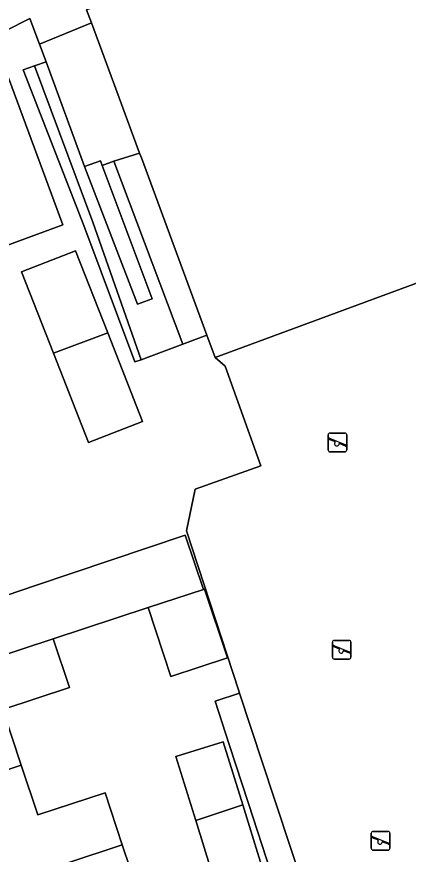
# Model space of a CAD drawing. Extents: x 159371 to 159986, y 382987 to 383597.
# Drawn here: x 159573.47 to 159594.32, y 383388.85 to 383433.49 of the extents above; entities that cross this region are included whole.
import ezdxf

# ---------------------------------------------------------------- set-up
doc = ezdxf.new("R2010")
doc.units = 0
for name, color, linetype in [('IMGEO_Erf', 7, 'Continuous'), ('IMGEO_Groenvoorziening', 7, 'Continuous'), ('IMGEO_Pand', 7, 'Continuous'), ('IMGEO_Speelvoorziening', 7, 'Continuous'), ('IMGEO_Terreindeel_zand', 7, 'Continuous'), ('IMGEO_Voetpad_open', 7, 'Continuous')]:
    doc.layers.add(name, color=color, linetype=linetype)

msp = doc.modelspace()

# ---------------------------------------------------------------- linework, layer by layer
at = {"layer": 'IMGEO_Erf'}
for points in [[(159584.036, 383397.01), (159585.332, 383397.435), (159585.292, 383397.557), (159582.503, 383406.079), (159582.965, 383408.3), (159586.465, 383409.556), (159584.57, 383414.863), (159584.038, 383415.324), (159583.6, 383416.51), (159583.461, 383416.458), (159582.314, 383416.031), (159580.606, 383415.398), (159580.09, 383415.207), (159579.751, 383415.091), (159577.048, 383422.36), (159573.803, 383430.664), (159574.411, 383430.88), (159575.036, 383431.079), (159574.685, 383432.035), (159574.158, 383433.388), (159555.644, 383424.01)], [(159570.539, 383401.84), (159574.474, 383403.17), (159582.433, 383405.86), (159583.413, 383402.963), (159583.478, 383402.984), (159584.689, 383399.309), (159581.68, 383398.317), (159580.469, 383401.992), (159575.413, 383400.333), (159576.272, 383397.737), (159572.725, 383396.563), (159573.708, 383393.591), (159574.585, 383390.942), (159578.171, 383392.129), (159579.092, 383389.349), (159579.893, 383386.929)], [(159586.998, 383387.894), (159585.807, 383391.559), (159584.786, 383394.703), (159584.036, 383397.01)]]:
    msp.add_lwpolyline(points, dxfattribs=at)
for points in [[(159572.888, 383421.282), (159569.993, 383429.116), (159573.028, 383430.237), (159575.922, 383422.403)], [(159575.425, 383415.565), (159573.726, 383419.891), (159576.598, 383421.019), (159578.317, 383416.644), (159580.172, 383411.92), (159577.299, 383410.792)], [(159581.945, 383394.063), (159584.462, 383394.841), (159585.504, 383391.475), (159587.159, 383386.125), (159584.64, 383385.347), (159583.002, 383390.645)]]:
    msp.add_lwpolyline(points, close=True, dxfattribs=at)
at = {"layer": 'IMGEO_Groenvoorziening'}
for points in [[(159574.411, 383430.88), (159573.803, 383430.664), (159577.048, 383422.36), (159579.751, 383415.091), (159580.09, 383415.207), (159577.526, 383422.534)], [(159580.107, 383425.961), (159580.009, 383426.225), (159578.648, 383425.785), (159582.314, 383416.031), (159583.461, 383416.458), (159583.6, 383416.51)], [(159578.021, 383425.563), (159577.928, 383425.81), (159577.084, 383425.508), (159579.901, 383418.162), (159580.687, 383418.45)]]:
    msp.add_lwpolyline(points, close=True, dxfattribs=at)
at = {"layer": 'IMGEO_Pand'}
for points in [[(159600.198, 383437.135), (159599.274, 383439.635), (159598.465, 383441.825), (159594.504, 383440.339), (159593.71, 383442.455), (159588.349, 383440.443), (159589.143, 383438.327), (159587.027, 383437.535), (159577.192, 383433.853), (159577.449, 383433.158), (159578.925, 383429.163), (159580.009, 383426.225), (159580.107, 383425.961), (159583.6, 383416.51), (159584.038, 383415.324), (159605.347, 383423.196)], [(159572.888, 383421.282), (159575.922, 383422.403), (159573.028, 383430.237), (159569.993, 383429.116)], [(159575.425, 383415.565), (159578.317, 383416.644), (159576.598, 383421.019), (159573.726, 383419.891)], [(159575.425, 383415.565), (159577.299, 383410.792), (159580.172, 383411.92), (159578.317, 383416.644)], [(159580.469, 383401.992), (159583.413, 383402.963), (159582.433, 383405.86), (159574.474, 383403.17), (159570.539, 383401.84), (159568.76, 383407.104), (159560.057, 383404.174), (159560.838, 383401.864), (159561.52, 383402.095), (159562.714, 383398.559), (159563.358, 383398.777), (159564.083, 383396.595), (159575.413, 383400.333)], [(159583.478, 383402.984), (159583.413, 383402.963), (159580.469, 383401.992), (159581.68, 383398.317), (159584.689, 383399.309)], [(159573.708, 383393.591), (159572.725, 383396.563), (159576.272, 383397.737), (159575.413, 383400.333), (159564.083, 383396.595), (159563.437, 383396.381), (159564.233, 383393.975), (159563.861, 383393.234), (159564.437, 383391.494), (159565.12, 383391.353), (159565.302, 383390.804)], [(159583.002, 383390.645), (159585.504, 383391.475), (159584.462, 383394.841), (159581.945, 383394.063)], [(159573.708, 383393.591), (159565.302, 383390.804), (159565.421, 383390.443), (159565.074, 383389.751), (159565.606, 383388.143), (159566.32, 383387.784), (159567.116, 383385.379), (159579.092, 383389.349), (159578.171, 383392.129), (159574.585, 383390.942)], [(159585.504, 383391.475), (159583.002, 383390.645), (159584.64, 383385.347), (159587.159, 383386.125)], [(159577.389, 383382.758), (159576.392, 383385.77), (159579.893, 383386.929), (159579.092, 383389.349), (159567.116, 383385.379), (159567.898, 383383.017), (159567.557, 383382.338), (159568.1, 383380.7), (159568.727, 383380.384), (159568.875, 383379.936)]]:
    msp.add_lwpolyline(points, close=True, dxfattribs=at)
at = {"layer": 'IMGEO_Speelvoorziening'}
for p, q in [((159590.058, 383410.396), (159590.058, 383411.196)), ((159590.058, 383411.196), (159590.058, 383410.396)), ((159590.158, 383411.296), (159590.948, 383411.296)), ((159590.948, 383411.296), (159590.158, 383411.296)), ((159591.048, 383411.196), (159591.048, 383410.396)), ((159591.048, 383410.396), (159591.048, 383411.196)), ((159590.441, 383410.824), (159590.102, 383410.961)), ((159590.127, 383411.021), (159591.003, 383410.668)), ((159590.979, 383410.608), (159590.639, 383410.745)), ((159590.948, 383410.296), (159590.158, 383410.296)), ((159590.158, 383410.296), (159590.948, 383410.296)), ((159590.285, 383399.35), (159590.285, 383400.15)), ((159590.285, 383400.15), (159590.285, 383399.35)), ((159590.354, 383399.975), (159591.23, 383399.622)), ((159590.385, 383400.25), (159591.175, 383400.25)), ((159591.175, 383400.25), (159590.385, 383400.25)), ((159591.275, 383400.15), (159591.275, 383399.35)), ((159591.275, 383399.35), (159591.275, 383400.15)), ((159590.668, 383399.778), (159590.329, 383399.915)), ((159591.206, 383399.562), (159590.866, 383399.699)), ((159591.175, 383399.25), (159590.385, 383399.25)), ((159590.385, 383399.25), (159591.175, 383399.25)), ((159592.353, 383389.165), (159592.353, 383389.965)), ((159592.353, 383389.965), (159592.353, 383389.165)), ((159592.736, 383389.593), (159592.397, 383389.73)), ((159592.422, 383389.79), (159593.298, 383389.437)), ((159592.453, 383390.065), (159593.243, 383390.065)), ((159593.243, 383390.065), (159592.453, 383390.065)), ((159593.343, 383389.965), (159593.343, 383389.165)), ((159593.343, 383389.165), (159593.343, 383389.965)), ((159593.274, 383389.377), (159592.934, 383389.514)), ((159593.243, 383389.065), (159592.453, 383389.065)), ((159592.453, 383389.065), (159593.243, 383389.065))]:
    msp.add_line(p, q, dxfattribs=at)
for centre, radius, start, end in [((159590.158, 383411.196), 0.1, 90, 180), ((159590.158, 383411.196), 0.1, 90, 180), ((159590.948, 383411.196), 0.1, 0, 90), ((159590.948, 383411.196), 0.1, 360, 90), ((159590.115, 383410.991), 0.0327, 68.078, 248.078), ((159590.52, 383410.734), 0.12, 130.9928, 5.1632), ((159590.991, 383410.638), 0.0327, 248.078, 68.078), ((159590.158, 383410.396), 0.1, 180, 270), ((159590.158, 383410.396), 0.1, 180, 270), ((159590.948, 383410.396), 0.1, 270, 0), ((159590.948, 383410.396), 0.1, 270, 0), ((159590.385, 383400.15), 0.1, 90, 180), ((159590.385, 383400.15), 0.1, 90, 180), ((159590.342, 383399.945), 0.0327, 68.078, 248.078), ((159591.175, 383400.15), 0.1, 0, 90), ((159591.175, 383400.15), 0.1, 360, 90), ((159590.747, 383399.688), 0.12, 130.9928, 5.1632), ((159591.218, 383399.592), 0.0327, 248.078, 68.078), ((159590.385, 383399.35), 0.1, 180, 270), ((159590.385, 383399.35), 0.1, 180, 270), ((159591.175, 383399.35), 0.1, 270, 0), ((159591.175, 383399.35), 0.1, 270, 0), ((159592.453, 383389.965), 0.1, 90, 180), ((159592.453, 383389.965), 0.1, 90, 180), ((159592.41, 383389.76), 0.0327, 68.078, 248.078), ((159593.243, 383389.965), 0.1, 0, 90), ((159593.243, 383389.965), 0.1, 360, 90), ((159592.815, 383389.503), 0.12, 130.9928, 5.1632), ((159593.286, 383389.407), 0.0327, 248.078, 68.078), ((159592.453, 383389.165), 0.1, 180, 270), ((159592.453, 383389.165), 0.1, 180, 270), ((159593.243, 383389.165), 0.1, 270, 0), ((159593.243, 383389.165), 0.1, 270, 0)]:
    msp.add_arc(centre, radius, start, end, dxfattribs=at)
at = {"layer": 'IMGEO_Terreindeel_zand'}
msp.add_lwpolyline([(159621.725, 383385.615), (159611.546, 383408.324), (159610.148, 383413.453), (159610.436, 383414.51), (159611.07, 383415.18), (159611.475, 383415.328), (159607.834, 383424), (159605.995, 383423.473), (159605.347, 383423.196), (159584.038, 383415.324), (159584.57, 383414.863), (159586.465, 383409.556), (159582.965, 383408.3), (159582.503, 383406.079), (159585.292, 383397.557), (159585.332, 383397.435), (159587.177, 383391.845), (159593.81, 383371.837)], dxfattribs=at)
at = {"layer": 'IMGEO_Voetpad_open'}
for points in [[(159555.644, 383424.01), (159574.158, 383433.388), (159574.685, 383432.035), (159577.449, 383433.158), (159577.192, 383433.853), (159587.027, 383437.535)], [(159593.81, 383371.837), (159587.177, 383391.845), (159585.332, 383397.435), (159584.036, 383397.01), (159584.786, 383394.703), (159585.807, 383391.559), (159586.998, 383387.894)]]:
    msp.add_lwpolyline(points, dxfattribs=at)
for points in [[(159577.449, 383433.158), (159574.685, 383432.035), (159575.036, 383431.079), (159577.084, 383425.508), (159577.928, 383425.81), (159578.021, 383425.563), (159578.648, 383425.785), (159580.009, 383426.225), (159578.925, 383429.163)], [(159578.648, 383425.785), (159578.021, 383425.563), (159580.687, 383418.45), (159579.901, 383418.162), (159577.084, 383425.508), (159575.036, 383431.079), (159574.411, 383430.88), (159577.526, 383422.534), (159580.09, 383415.207), (159580.606, 383415.398), (159582.314, 383416.031)]]:
    msp.add_lwpolyline(points, close=True, dxfattribs=at)

doc.saveas('drawing.dxf')
